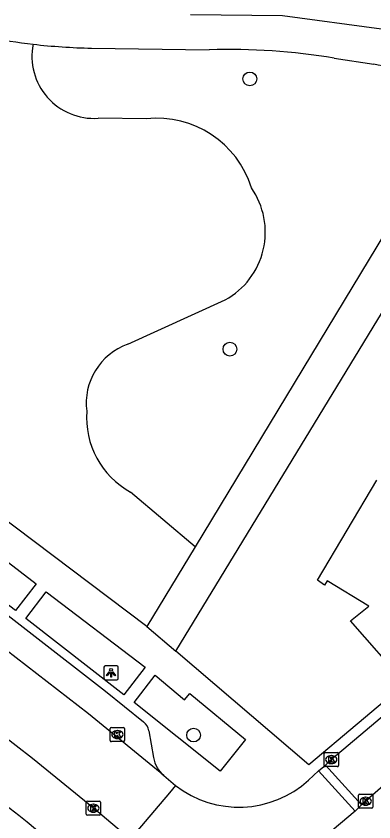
# Model space of a CAD drawing. Extents: x 159888 to 160757, y 384031 to 384746.
# Drawn here: x 160186.6 to 160211.9, y 384409 to 384466 of the extents above; entities that cross this region are included whole.
import ezdxf

# ---------------------------------------------------------------- set-up
doc = ezdxf.new("R2010")
doc.units = 0
for name, color, linetype in [('IMGEO_Boom', 7, 'Continuous'), ('IMGEO_Fietspad_gesloten', 7, 'Continuous'), ('IMGEO_Groenvoorziening', 7, 'Continuous'), ('IMGEO_Kolk', 7, 'Continuous'), ('IMGEO_Lichtpunt', 7, 'Continuous'), ('IMGEO_Pand', 7, 'Continuous'), ('IMGEO_Rijbaan_lokaal_open', 7, 'Continuous'), ('IMGEO_Voetpad_gesloten', 7, 'Continuous'), ('IMGEO_Voetpad_open', 7, 'Continuous')]:
    doc.layers.add(name, color=color, linetype=linetype)

msp = doc.modelspace()

# ---------------------------------------------------------------- linework, layer by layer
at = {"layer": 'IMGEO_Boom'}
for centre in [(160203.163, 384461.575), (160201.76, 384442.458), (160199.19, 384415.162)]:
    msp.add_circle(centre, 0.489, dxfattribs=at)
at = {"layer": 'IMGEO_Fietspad_gesloten'}
for centre, radius, start, end in [((160038.527, 384225.545), 236.258, 48.3458, 54.26786), ((160013.651, 384194.981), 272.633, 48.40418, 53.79383)]:
    msp.add_arc(centre, radius, start, end, dxfattribs=at)
at = {"layer": 'IMGEO_Groenvoorziening'}
for points in [[(160195.849, 384458.763), (160192.429, 384458.795)], [(160194.539, 384442.807), (160201.428, 384445.941)], [(160199.296, 384428.481), (160194.719, 384432.353)]]:
    msp.add_lwpolyline(points, dxfattribs=at)
for centre, radius, start, end in [((160192.141, 384463.176), 4.391, 168.7898, 273.76), ((160196.588, 384451.8), 7.002, 17.1873, 96.0542), ((160198.788, 384450.736), 5.474, 298.8329, 34.9109), ((160196.006, 384438.648), 4.41, 109.4279, 187.6162), ((160197.611, 384437.603), 5.994, 175.5867, 241.1523)]:
    msp.add_arc(centre, radius, start, end, dxfattribs=at)
at = {"layer": 'IMGEO_Kolk'}
for p, q in [((160193.298, 384414.768), (160193.298, 384415.62)), ((160193.373, 384415.694), (160194.225, 384415.694)), ((160193.786, 384415.474), (160193.811, 384415.474)), ((160194.299, 384415.62), (160194.299, 384414.768)), ((160194.225, 384414.694), (160193.373, 384414.694)), ((160193.809, 384414.914), (160193.784, 384414.914)), ((160208.428, 384413), (160208.428, 384413.852)), ((160208.503, 384413.926), (160209.355, 384413.926)), ((160208.916, 384413.706), (160208.941, 384413.706)), ((160209.429, 384413.852), (160209.429, 384413)), ((160208.939, 384413.146), (160208.914, 384413.146)), ((160209.355, 384412.926), (160208.503, 384412.926)), ((160210.86, 384410.054), (160210.86, 384410.906)), ((160210.935, 384410.98), (160211.787, 384410.98)), ((160211.348, 384410.76), (160211.373, 384410.76)), ((160211.861, 384410.906), (160211.861, 384410.054)), ((160191.597, 384409.561), (160191.597, 384410.413)), ((160191.672, 384410.487), (160192.524, 384410.487)), ((160192.085, 384410.267), (160192.11, 384410.267)), ((160192.598, 384410.413), (160192.598, 384409.561)), ((160211.371, 384410.2), (160211.346, 384410.2)), ((160192.108, 384409.707), (160192.083, 384409.707)), ((160211.787, 384409.98), (160210.935, 384409.98)), ((160192.524, 384409.487), (160191.672, 384409.487))]:
    msp.add_line(p, q, dxfattribs=at)
for points in [[(160193.298, 384414.768), (160193.298, 384415.62)], [(160193.373, 384415.694), (160194.225, 384415.694)], [(160193.619, 384415.394), (160193.742, 384415.394), (160193.742, 384415.243), (160193.872, 384415.394), (160194.036, 384415.394), (160193.89, 384415.243), (160194.043, 384414.994), (160193.891, 384414.994), (160193.806, 384415.158), (160193.742, 384415.091), (160193.742, 384414.994), (160193.619, 384414.994), (160193.619, 384415.394)], [(160194.299, 384415.62), (160194.299, 384414.768)], [(160194.225, 384414.694), (160193.373, 384414.694)], [(160208.428, 384413), (160208.428, 384413.852)], [(160208.503, 384413.926), (160209.355, 384413.926)], [(160208.749, 384413.626), (160208.872, 384413.626), (160208.872, 384413.475), (160209.002, 384413.626), (160209.166, 384413.626), (160209.02, 384413.475), (160209.173, 384413.226), (160209.021, 384413.226), (160208.936, 384413.39), (160208.872, 384413.323), (160208.872, 384413.226), (160208.749, 384413.226), (160208.749, 384413.626)], [(160209.429, 384413.852), (160209.429, 384413)], [(160209.355, 384412.926), (160208.503, 384412.926)], [(160210.86, 384410.054), (160210.86, 384410.906)], [(160210.935, 384410.98), (160211.787, 384410.98)], [(160211.181, 384410.68), (160211.304, 384410.68), (160211.304, 384410.529), (160211.434, 384410.68), (160211.598, 384410.68), (160211.452, 384410.529), (160211.605, 384410.28), (160211.453, 384410.28), (160211.368, 384410.444), (160211.304, 384410.377), (160211.304, 384410.28), (160211.181, 384410.28), (160211.181, 384410.68)], [(160211.861, 384410.906), (160211.861, 384410.054)], [(160191.597, 384409.561), (160191.597, 384410.413)], [(160191.672, 384410.487), (160192.524, 384410.487)], [(160191.918, 384410.187), (160192.041, 384410.187), (160192.041, 384410.036), (160192.171, 384410.187), (160192.335, 384410.187), (160192.189, 384410.036), (160192.342, 384409.787), (160192.19, 384409.787), (160192.105, 384409.951), (160192.041, 384409.884), (160192.041, 384409.787), (160191.918, 384409.787), (160191.918, 384410.187)], [(160192.598, 384410.413), (160192.598, 384409.561)], [(160211.787, 384409.98), (160210.935, 384409.98)], [(160192.524, 384409.487), (160191.672, 384409.487)]]:
    msp.add_lwpolyline(points, dxfattribs=at)
for centre, start, end in [((160193.375, 384415.618), 91.552, 178.448), ((160193.375, 384415.618), 91.552, 178.448), ((160194.223, 384415.618), 1.552, 88.448), ((160194.223, 384415.618), 1.552, 88.448), ((160193.375, 384414.77), 181.552, 268.448), ((160193.375, 384414.77), 181.552, 268.448), ((160194.223, 384414.77), 271.552, 358.448), ((160194.223, 384414.77), 271.552, 358.448), ((160208.505, 384413.85), 91.552, 178.448), ((160208.505, 384413.85), 91.552, 178.448), ((160209.353, 384413.85), 1.552, 88.448), ((160209.353, 384413.85), 1.552, 88.448), ((160208.505, 384413.002), 181.552, 268.448), ((160208.505, 384413.002), 181.552, 268.448), ((160209.353, 384413.002), 271.552, 358.448), ((160209.353, 384413.002), 271.552, 358.448), ((160210.937, 384410.904), 91.552, 178.448), ((160210.937, 384410.904), 91.552, 178.448), ((160211.785, 384410.904), 1.552, 88.448), ((160211.785, 384410.904), 1.552, 88.448), ((160191.674, 384410.411), 91.552, 178.448), ((160191.674, 384410.411), 91.552, 178.448), ((160192.522, 384410.411), 1.552, 88.448), ((160192.522, 384410.411), 1.552, 88.448), ((160191.674, 384409.563), 181.552, 268.448), ((160191.674, 384409.563), 181.552, 268.448), ((160192.522, 384409.563), 271.552, 358.448), ((160192.522, 384409.563), 271.552, 358.448), ((160210.937, 384410.056), 181.552, 268.448), ((160210.937, 384410.056), 181.552, 268.448), ((160211.785, 384410.056), 271.552, 358.448), ((160211.785, 384410.056), 271.552, 358.448)]:
    msp.add_arc(centre, 0.0765, start, end, dxfattribs=at)
for centre, major_axis, ratio, start_param, end_param in [((160193.785, 384415.194), (-0.387, 0.002), 0.722429, 4.712389, 7.853982), ((160193.81, 384415.194), (-0.39, 0.002), 0.717154, 1.570796, 4.712389), ((160208.915, 384413.426), (-0.387, 0.002), 0.722429, 4.712389, 7.853982), ((160208.94, 384413.426), (-0.39, 0.002), 0.717154, 1.570796, 4.712389), ((160211.347, 384410.48), (-0.387, 0.002), 0.722429, 4.712389, 7.853982), ((160211.372, 384410.48), (-0.39, 0.002), 0.717154, 1.570796, 4.712389), ((160192.084, 384409.987), (-0.387, 0.002), 0.722429, 4.712389, 7.853982), ((160192.109, 384409.987), (-0.39, 0.002), 0.717154, 1.570796, 4.712389)]:
    msp.add_ellipse(centre, major_axis=major_axis, ratio=ratio, start_param=start_param, end_param=end_param, dxfattribs=at)
at = {"layer": 'IMGEO_Lichtpunt'}
for p, q in [((160192.849, 384419.973), (160192.849, 384419.166)), ((160192.849, 384419.973), (160192.849, 384419.166)), ((160193.751, 384420.068), (160192.943, 384420.068)), ((160193.751, 384420.068), (160192.943, 384420.068)), ((160193.845, 384419.166), (160193.845, 384419.973)), ((160193.845, 384419.166), (160193.845, 384419.973)), ((160192.943, 384419.072), (160193.751, 384419.072)), ((160192.943, 384419.072), (160193.751, 384419.072))]:
    msp.add_line(p, q, dxfattribs=at)
for points in [[(160193.223, 384419.637), (160193.262, 384419.609), (160193.074, 384419.347), (160193.036, 384419.374), (160193.223, 384419.637)], [(160193.325, 384419.589), (160193.372, 384419.589), (160193.372, 384419.267), (160193.325, 384419.267), (160193.325, 384419.589)], [(160193.435, 384419.609), (160193.473, 384419.636), (160193.66, 384419.374), (160193.621, 384419.346), (160193.435, 384419.609)]]:
    msp.add_lwpolyline(points, dxfattribs=at)
msp.add_circle((160193.348, 384419.771), 0.0994, dxfattribs=at)
for centre, start, end in [((160192.943, 384419.973), 90, 180), ((160192.943, 384419.973), 90, 180), ((160193.751, 384419.973), 0, 90), ((160193.751, 384419.973), 0, 90), ((160192.943, 384419.166), 180, 270), ((160192.943, 384419.166), 180, 270), ((160193.751, 384419.166), 270, 0), ((160193.751, 384419.166), 270, 360)]:
    msp.add_arc(centre, 0.0946, start, end, dxfattribs=at)
at = {"layer": 'IMGEO_Pand'}
msp.add_lwpolyline([(160214.173, 384418.814), (160210.282, 384423.243), (160211.572, 384424.273), (160208.64, 384426.061), (160208.452, 384425.753), (160207.943, 384426.117), (160212.148, 384433.196)], dxfattribs=at)
at = {"layer": 'IMGEO_Rijbaan_lokaal_open'}
for points in [[(160197.083, 384412.292), (160191.755, 384416.654), (160181.504, 384424.593), (160132.389, 384461.371), (160126.25, 384465.909)], [(160194.701, 384407.79), (160192.098, 384409.987), (160187.785, 384413.501), (160183.142, 384417.08), (160178.248, 384420.845), (160172.683, 384425.02), (160155.276, 384438.063), (160146.048, 384444.942), (160126.77, 384459.353), (160123.3, 384461.916)], [(160208.513, 384413.041), (160208.929, 384413.426), (160211.321, 384415.455), (160214.643, 384418.258)], [(160217.089, 384415.365), (160213.571, 384412.417), (160211.065, 384410.222)], [(160211.065, 384410.222), (160208.513, 384413.041)], [(160207.322, 384411.973), (160208.023, 384412.632)], [(160210.625, 384409.781), (160208.023, 384412.632)], [(160197.083, 384412.292), (160197.918, 384411.586)], [(160197.918, 384411.586), (160197.493, 384411.067), (160194.701, 384407.79)], [(160210.625, 384409.781), (160208.546, 384408.021)]]:
    msp.add_lwpolyline(points, dxfattribs=at)
msp.add_arc((160202.39, 384417.36), 7.303, 232.2381, 312.475, dxfattribs=at)
at = {"layer": 'IMGEO_Voetpad_gesloten'}
for points in [[(160197.935, 384421.095), (160223.27, 384462.707), (160222.659, 384463.811), (160194.145, 384491.56), (160192.947, 384491.75), (160157.338, 384472.343), (160141.469, 384463.844)], [(160198.966, 384466.127), (160205.472, 384466.058), (160212.486, 384465.116), (160215.456, 384464.312), (160216.858, 384463.726)], [(160191.957, 384463.749), (160200.301, 384463.639)], [(160209.141, 384463.048), (160211.941, 384462.616)], [(160216.831, 384457.484), (160199.296, 384428.481)], [(160199.296, 384428.481), (160195.888, 384422.845)], [(160195.888, 384422.845), (160197.935, 384421.095)]]:
    msp.add_lwpolyline(points, dxfattribs=at)
for centre, radius, start, end in [((160191.951, 384500.415), 36.617, 253.3287, 263.5447), ((160193.007, 384509.541), 45.804, 263.5155, 268.6867), ((160201.611, 384416.822), 46.835, 80.7478, 91.6025), ((160209.689, 384450.018), 12.798, 57.6962, 79.8643)]:
    msp.add_arc(centre, radius, start, end, dxfattribs=at)
at = {"layer": 'IMGEO_Voetpad_open'}
for points in [[(160129.823, 384465.807), (160175.222, 384431.836), (160182.773, 384426.163), (160192.948, 384418.258), (160195.645, 384416.095)], [(160195.888, 384422.845), (160161.19, 384448.984)], [(160179.488, 384432.426), (160188.057, 384425.863), (160186.6, 384423.972), (160178.004, 384430.505), (160179.488, 384432.426)], [(160188.771, 384425.304), (160195.759, 384419.957), (160194.264, 384418.011), (160187.313, 384423.408), (160188.771, 384425.304)], [(160214.173, 384418.814), (160207.34, 384413.056), (160197.935, 384421.095)], [(160196.472, 384419.396), (160198.55, 384417.648), (160198.929, 384418.105), (160202.863, 384414.853), (160201.065, 384412.597), (160194.985, 384417.468), (160196.472, 384419.396)], [(160196.025, 384415.457), (160196.352, 384413.565)], [(160208.023, 384412.632), (160208.513, 384413.041)], [(160211.065, 384410.222), (160210.625, 384409.781)]]:
    msp.add_lwpolyline(points, dxfattribs=at)
for centre, radius, start, end in [((160195.002, 384415.28), 1.038, 9.8182, 51.7388), ((160198.491, 384413.947), 2.173, 190.1252, 229.6066)]:
    msp.add_arc(centre, radius, start, end, dxfattribs=at)

doc.saveas('drawing.dxf')
